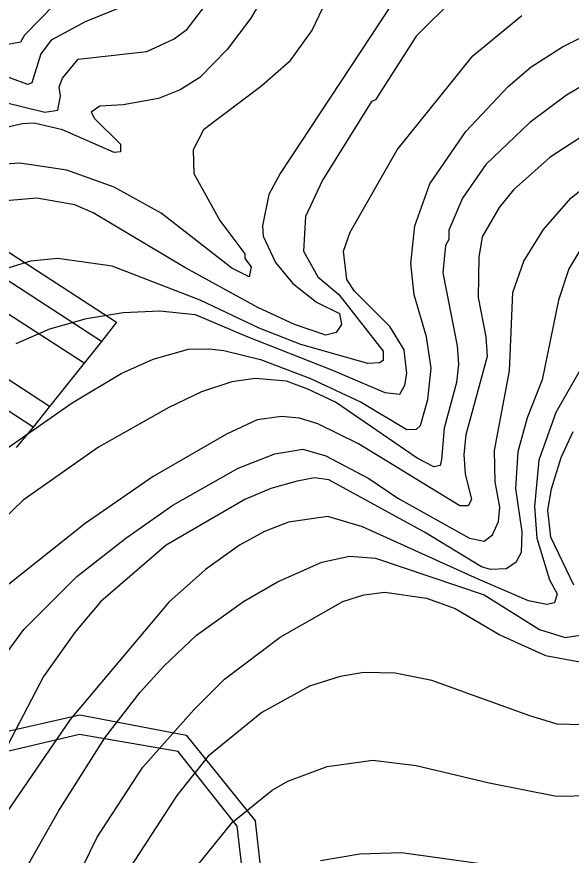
# Model space of a CAD drawing. Extents: x -555860 to -552701, y -1187050 to -1182291.
# Drawn here: x -554625.9 to -554506.2, y -1182986.4 to -1182805.2 of the extents above; entities that cross this region are included whole.
import ezdxf

# ---------------------------------------------------------------- set-up
doc = ezdxf.new("R2010")
doc.units = 0
for name, color, linetype in [('Level 40', 7, 'Continuous'), ('Level 41', 7, 'Continuous'), ('navrh_BV', 7, 'Continuous')]:
    doc.layers.add(name, color=color, linetype=linetype)

msp = doc.modelspace()

# ---------------------------------------------------------------- linework, layer by layer
at = {"layer": 'Level 40'}
for points in [[(-554611.07, -1182795.76), (-554624.19, -1182809.17), (-554625.04, -1182810.72), (-554628.85, -1182811.43), (-554637.31, -1182811.14), (-554645.21, -1182809.45), (-554661.02, -1182808.6), (-554676.82, -1182804.94)], [(-554545.16, -1182802.96), (-554569.01, -1182839.09), (-554571.41, -1182843.6), (-554572.82, -1182850.38), (-554572.68, -1182852.63), (-554570, -1182858.28), (-554566.27, -1182862.86), (-554561.12, -1182866.85), (-554556.18, -1182869.34), (-554555.74, -1182871.68), (-554556.91, -1182873.43), (-554559.1, -1182874.01), (-554565.91, -1182871.68), (-554573.81, -1182868.02), (-554589.61, -1182859.41), (-554609.37, -1182847.55), (-554613.32, -1182845.86), (-554621.51, -1182844.45), (-554629.97, -1182845.15)], [(-554493.09, -1182824.13), (-554510.73, -1182835.56), (-554518.63, -1182842.61), (-554521.74, -1182846.42), (-554525.41, -1182852.77), (-554526.11, -1182857.15), (-554526.25, -1182865.9), (-554524.56, -1182874.36), (-554524.28, -1182878.6), (-554528.94, -1182895.53), (-554529.36, -1182899.77), (-554529.08, -1182904), (-554527.67, -1182909.5), (-554528.37, -1182910.91), (-554530.2, -1182910.91), (-554552.08, -1182897.51), (-554560.83, -1182893.13), (-554564.79, -1182891.96), (-554568.73, -1182891.58), (-554573.95, -1182892.29), (-554580.58, -1182895.39), (-554596.39, -1182904.56), (-554611.07, -1182914.72), (-554631.95, -1182931.23)], [(-554613.18, -1182992.06), (-554608.53, -1182982.46), (-554598.65, -1182967.36), (-554587.64, -1182954.94), (-554581.01, -1182948.31), (-554569.01, -1182939.28), (-554555.46, -1182931.52), (-554550.95, -1182930.11), (-554546.43, -1182929.54), (-554537.4, -1182930.81), (-554531.19, -1182933.07), (-554521.6, -1182938.71), (-554511.72, -1182943.23), (-554501.53, -1182945.07)]]:
    msp.add_lwpolyline(points, dxfattribs=at)
at = {"layer": 'Level 41'}
for points in [[(-554559.56, -1182778.41), (-554575.36, -1182805.5), (-554580.44, -1182812.27), (-554586.37, -1182818.34), (-554590.6, -1182821.02), (-554595.26, -1182822.86), (-554602.88, -1182824.27), (-554607.96, -1182824.55), (-554609.8, -1182825.82), (-554609.09, -1182827.23), (-554603.44, -1182832.74), (-554603.44, -1182834.43), (-554604.86, -1182834.57), (-554616, -1182829.63), (-554622.07, -1182828.22), (-554624.61, -1182828.36), (-554645.21, -1182833.02)], [(-554553.21, -1182789.41), (-554562.1, -1182808.04), (-554567.04, -1182814.96), (-554572.96, -1182820.18), (-554585.52, -1182829.63), (-554587.78, -1182834.01), (-554587.64, -1182839.09), (-554581.99, -1182849.25), (-554576.63, -1182856.44), (-554576.63, -1182857.43), (-554575.22, -1182859.27), (-554575.65, -1182861.38), (-554579.45, -1182859.55), (-554594.7, -1182847.69), (-554604.86, -1182842.05), (-554615.02, -1182838.38), (-554625.18, -1182836.83), (-554632.8, -1182837.39)], [(-554531.19, -1182800.98), (-554539.66, -1182809.45), (-554548.41, -1182823.14), (-554549.26, -1182823.56), (-554559.84, -1182840.5), (-554563.51, -1182848.4), (-554563.93, -1182855.88), (-554560.83, -1182861.38), (-554556.31, -1182865.19), (-554546.72, -1182877.47), (-554546.72, -1182879.45), (-554547.56, -1182880.01), (-554550.1, -1182880.15), (-554564.5, -1182876.06), (-554573.53, -1182872.53), (-554586.23, -1182866.46), (-554605.28, -1182859.12), (-554616.99, -1182857.43), (-554622.92, -1182858), (-554651.28, -1182866.74)], [(-554602.03, -1182802.68), (-554611.07, -1182806.35), (-554618.4, -1182810.3), (-554620.66, -1182813.26), (-554622.64, -1182819.47), (-554623.48, -1182819.89), (-554630.82, -1182817.21)], [(-554628.56, -1182823.7), (-554619.81, -1182825.82), (-554616.99, -1182825.4), (-554616.43, -1182822.29), (-554616.71, -1182820.46), (-554616, -1182818.48), (-554612.62, -1182814.39), (-554597.8, -1182812.7), (-554591.87, -1182810.02), (-554589.05, -1182807.9), (-554585.24, -1182802.96)], [(-554637.59, -1182905.13), (-554613.89, -1182888.62), (-554603.3, -1182882.27), (-554596.39, -1182879.16), (-554588.77, -1182877.05), (-554584.34, -1182876.93), (-554581.15, -1182877.33), (-554573.25, -1182879.3), (-554562.45, -1182883.35), (-554551.51, -1182888.48), (-554541.64, -1182894.4), (-554539.55, -1182894.3), (-554538.67, -1182893.56), (-554537.12, -1182887.91), (-554536.41, -1182881.14), (-554537.4, -1182874.37), (-554540.08, -1182865.33), (-554540.79, -1182858.56), (-554539.94, -1182850.38), (-554536.7, -1182841.34), (-554528.94, -1182830.05), (-554519.76, -1182820.32), (-554514.82, -1182816.08), (-554508.05, -1182811.71), (-554495.91, -1182805.64)], [(-554626.02, -1182875.78), (-554618.69, -1182872.67), (-554610.78, -1182870.41), (-554602.88, -1182869.14), (-554594.98, -1182868.72), (-554587.36, -1182869.57), (-554576.35, -1182874.22), (-554557.72, -1182881.56), (-554546.43, -1182886.36), (-554543.19, -1182886.78), (-554542.06, -1182884.81), (-554541.64, -1182882.27), (-554542.2, -1182877.19), (-554545.31, -1182872.11), (-554552.93, -1182864.49), (-554554.62, -1182861.95), (-554555.32, -1182855.88), (-554553.91, -1182851.79), (-554543.75, -1182834.01), (-554527.38, -1182813.69), (-554516.8, -1182804.94)], [(-554497.61, -1182816.51), (-554507.2, -1182822.15), (-554515.11, -1182828.08), (-554524.56, -1182837.11), (-554529.64, -1182844.45), (-554532.6, -1182851.36), (-554532.6, -1182853.34), (-554533.31, -1182854.61), (-554533.87, -1182860.53), (-554530.77, -1182876.34), (-554530.49, -1182880.29), (-554530.91, -1182884.24), (-554533.59, -1182894.12), (-554534.16, -1182900.89), (-554534.44, -1182902.18), (-554535.85, -1182902.45), (-554539.4, -1182900.57), (-554557.02, -1182888.48), (-554563.04, -1182885.69), (-554567.6, -1182883.96), (-554574.38, -1182883.4), (-554579.45, -1182884.1), (-554585.95, -1182886.27), (-554593, -1182889.61), (-554608.24, -1182898.21), (-554624.47, -1182909.64), (-554652.69, -1182936.88)], [(-554632.66, -1182948.87), (-554624.33, -1182937.59), (-554612.9, -1182926.16), (-554602.32, -1182917.83), (-554592.16, -1182910.77), (-554578.04, -1182902.73), (-554570.14, -1182899.62), (-554564.07, -1182898.64), (-554559.13, -1182900.05), (-554549.82, -1182904.99), (-554543.61, -1182909.22), (-554528.09, -1182917.83), (-554524.98, -1182918.53), (-554523.15, -1182917.12), (-554521.89, -1182914.29), (-554521.6, -1182911.2), (-554522.58, -1182905.69), (-554522.73, -1182898.92), (-554519.48, -1182881.7), (-554518.78, -1182864.77), (-554516.38, -1182858), (-554512.14, -1182851.22), (-554506.21, -1182844.45), (-554493.94, -1182834.57)], [(-554503.68, -1182854.61), (-554506.64, -1182859.69), (-554508.9, -1182866.46), (-554512.41, -1182883.64), (-554515.67, -1182891.86), (-554517.65, -1182899.2), (-554518.21, -1182907.1), (-554516.79, -1182916.48), (-554516.94, -1182920.93), (-554518.12, -1182923.14), (-554520.19, -1182924.48), (-554523.57, -1182924.6), (-554525.55, -1182924.04), (-554537.82, -1182916.56), (-554558.52, -1182905.24), (-554561.58, -1182904.8), (-554565.34, -1182905.55), (-554570.99, -1182907.1), (-554576.63, -1182909.5), (-554593.57, -1182919.38), (-554607.68, -1182931.52), (-554613.18, -1182938.01), (-554620.1, -1182947.75), (-554633.08, -1182972.58)], [(-554501.42, -1182876.62), (-554509.46, -1182890.73), (-554513.14, -1182901.01), (-554514.12, -1182911.05), (-554513.55, -1182917.83), (-554510.87, -1182926.86), (-554509.2, -1182929.91), (-554509.78, -1182931.8), (-554511.44, -1182932.22), (-554515.39, -1182931.38), (-554526.27, -1182926.7), (-554551.23, -1182915.43), (-554558.71, -1182913.17), (-554567.18, -1182914.44), (-554572.4, -1182916.42), (-554577.76, -1182919.38), (-554585.1, -1182924.6), (-554593, -1182931.66), (-554614.31, -1182957.06), (-554628.99, -1182978.51), (-554640.42, -1182992.05)], [(-554505.57, -1182927.98), (-554510.57, -1182917.66), (-554511.2, -1182911.79), (-554510.43, -1182907.22), (-554508.31, -1182900.44), (-554505.77, -1182894.8)], [(-554625.74, -1182992.62), (-554616.85, -1182976.82), (-554606.83, -1182961.01), (-554599.21, -1182951.13), (-554594.13, -1182945.49), (-554587.07, -1182938.85), (-554576.92, -1182931.52), (-554569.58, -1182927.28), (-554559.98, -1182923.05), (-554554.05, -1182921.78), (-554548.41, -1182922.2), (-554524.98, -1182930.11), (-554512.99, -1182937.58), (-554507.45, -1182939.3), (-554504.26, -1182938.81)], [(-554503.77, -1182958.2), (-554509.17, -1182958.04), (-554515.06, -1182956.24), (-554536.27, -1182948.59), (-554544.18, -1182947.04), (-554550.95, -1182946.9), (-554556.03, -1182947.74), (-554562.66, -1182949.86), (-554572.96, -1182955.51), (-554584.54, -1182964.96), (-554591.31, -1182973.43), (-554601.19, -1182988.67)], [(-554586.93, -1182988.67), (-554579.31, -1182979.21), (-554570.7, -1182972.3), (-554567.32, -1182970.32), (-554558.85, -1182967.22), (-554548.97, -1182965.81), (-554539.64, -1182966.95), (-554523.9, -1182970.72), (-554509.33, -1182973.59), (-554501.8, -1182973.42)], [(-554525.21, -1182988.3), (-554542.77, -1182985.85), (-554551.8, -1182986.13), (-554560.26, -1182987.54)]]:
    msp.add_lwpolyline(points, dxfattribs=at)
at = {"layer": 'navrh_BV'}
for p, q in [((-554697.56, -1182810.81), (-554604.33, -1182871.18)), ((-554607.57, -1182875.37), (-554700.83, -1182814.86)), ((-554611.33, -1182880.08), (-554704.66, -1182819.57)), ((-554618.76, -1182889.39), (-554712.13, -1182828.79)), ((-554622.34, -1182893.87), (-554715.75, -1182833.31)), ((-554604.33, -1182871.18), (-554607.57, -1182875.37)), ((-554607.57, -1182875.37), (-554611.33, -1182880.08)), ((-554611.33, -1182880.08), (-554618.76, -1182889.39)), ((-554618.76, -1182889.39), (-554622.34, -1182893.87)), ((-554622.34, -1182893.87), (-554625.97, -1182898.29)), ((-554651.88, -1182965), (-554612.24, -1182956.03)), ((-554612.24, -1182956.03), (-554589.32, -1182960.43)), ((-554612.31, -1182960.24), (-554652.57, -1182969.72)), ((-554591, -1182963.93), (-554612.31, -1182960.24)), ((-554589.32, -1182960.43), (-554574.33, -1182979.01)), ((-554578.26, -1182980.06), (-554591, -1182963.93)), ((-554570.74, -1183011.26), (-554574.33, -1182979.01)), ((-554574.6, -1183012.24), (-554578.26, -1182980.06))]:
    msp.add_line(p, q, dxfattribs=at)

doc.saveas('drawing.dxf')
